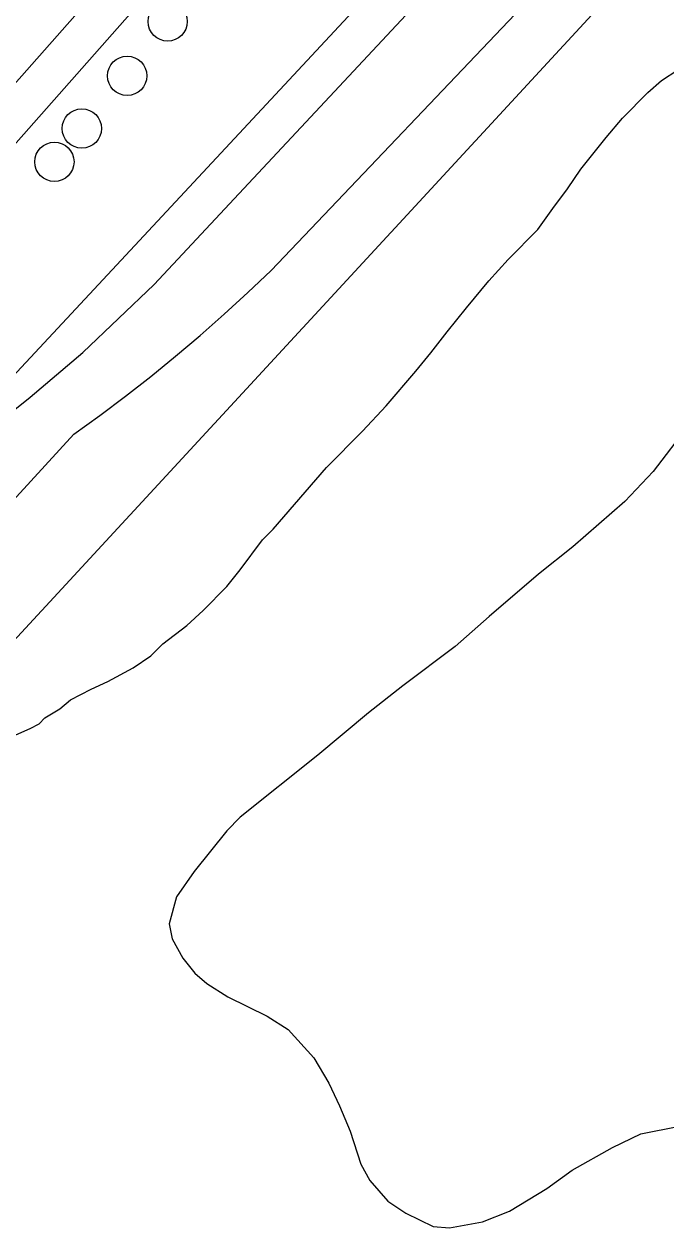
# Model space of a CAD drawing. Extents: x 3355724 to 3393621, y 594744 to 620174.
# Drawn here: x 3383802.3 to 3384041.5, y 617141.7 to 617590.2 of the extents above; entities that cross this region are included whole.
import ezdxf

# ---------------------------------------------------------------- set-up
doc = ezdxf.new("R2010")
doc.units = 0
for name, color, linetype in [('V-DOMW-TANK', 7, 'Continuous'), ('V-RAIL-TRAK', 7, 'Continuous'), ('V-ROAD-CNTR', 7, 'Continuous'), ('V-SITE-OTLN', 7, 'Continuous'), ('V-SITE-VEGE', 7, 'Continuous')]:
    doc.layers.add(name, color=color, linetype=linetype)

msp = doc.modelspace()

# ---------------------------------------------------------------- linework, layer by layer
at = {"layer": 'V-DOMW-TANK'}
for centre in [(3383855.79, 617591.16), (3383840.69, 617570.93), (3383823.83, 617551.34), (3383813.58, 617538.89)]:
    msp.add_circle(centre, 7.32, dxfattribs=at)
at = {"layer": 'V-RAIL-TRAK'}
for points in [[(3383676.25, 617348.27), (3383804.58, 617451.26), (3383824.13, 617467.89), (3383850.71, 617493.21), (3383878.84, 617523.26), (3384248.37, 617918.62), (3384554.57, 618253.83), (3384560.35, 618260.44), (3384565.96, 618267.18), (3384571.41, 618274.05), (3384576.7, 618281.04), (3384581.82, 618288.16), (3384586.78, 618295.4), (3384591.55, 618302.76), (3384596.16, 618310.23), (3384600.58, 618317.8), (3384605.48, 618326.21), (3384610.2, 618334.72), (3384614.72, 618343.34), (3384619.05, 618352.06), (3384623.18, 618360.87), (3384627.12, 618369.78), (3384630.14, 618377.05)], [(3383820.79, 617437.44), (3383830.5, 617444.42), (3383840.07, 617451.58), (3383849.5, 617458.93), (3383858.77, 617466.47), (3383867.9, 617474.19), (3383876.87, 617482.1), (3383885.68, 617490.18), (3383894.33, 617498.43), (3383995.12, 617604.39), (3384230.26, 617858.99)], [(3383791.05, 617451.49), (3383997.3, 617672.88)], [(3383820.79, 617437.44), (3383763.36, 617374.75)]]:
    msp.add_lwpolyline(points, dxfattribs=at)
at = {"layer": 'V-ROAD-CNTR'}
for points in [[(3382682.63, 618133.87), (3382622.05, 618080.38), (3382607.36, 618060.06), (3382602.28, 618042.52), (3382619.65, 618010.21), (3382652.38, 617944.36), (3382678.99, 617900.88), (3382700.99, 617872.78), (3382757.44, 617818.69), (3382845.13, 617737.69), (3383083.23, 617534.38), (3383170.21, 617460.16), (3383277.09, 617385.4), (3383343.39, 617342.16), (3383402.15, 617311.81), (3383445.13, 617298.27), (3383474.33, 617298.27), (3383510.77, 617302.71), (3383551.83, 617319.24), (3383586.33, 617340.35), (3383623.16, 617369.41), (3383864.51, 617642.46), (3384030.47, 617819.23)], [(3382597.14, 618020.41), (3382606.32, 618003.32), (3382639.24, 617937.1), (3382666.64, 617892.31), (3382689.84, 617862.69), (3382747.16, 617807.76), (3382835.17, 617726.47), (3383073.49, 617522.97), (3383161.02, 617448.28), (3383268.69, 617372.97), (3383335.83, 617329.18), (3383396.41, 617297.9), (3383442.82, 617283.27), (3383475.24, 617283.27), (3383514.54, 617288.06), (3383558.6, 617305.8), (3383594.92, 617328.02), (3383633.51, 617358.47), (3383875.6, 617632.36), (3384041.41, 617808.96)]]:
    msp.add_lwpolyline(points, dxfattribs=at)
at = {"layer": 'V-SITE-OTLN'}
msp.add_line((3384038.52, 617620.43), (3383775.85, 617335.98), dxfattribs=at)
at = {"layer": 'V-SITE-VEGE'}
for points in [[(3383770, 617312.52), (3383804.52, 617327.8), (3383807.86, 617329.5), (3383810.08, 617331.74), (3383815.64, 617335.13), (3383819.53, 617338.5), (3383827.32, 617342.45), (3383833.44, 617345.28), (3383842.9, 617350.36), (3383849.57, 617354.87), (3383854.02, 617359.36), (3383862.9, 617366.11), (3383869.01, 617371.73), (3383877.89, 617380.72), (3383882.87, 617386.89), (3383891.18, 617398.1), (3383895.07, 617402.03), (3383915.02, 617425.04), (3383928.34, 617438.52), (3383937.22, 617448.06), (3383948.3, 617460.96), (3383953.84, 617467.7), (3383959.93, 617475.55), (3383967.14, 617484.53), (3383975.45, 617494.62), (3383982.66, 617502.48), (3383993.76, 617513.71), (3383999.29, 617521.56), (3384004.83, 617528.85), (3384009.81, 617536.14), (3384019.23, 617547.92), (3384025.33, 617555.21), (3384034.76, 617564.75), (3384039.75, 617569.25), (3384045.87, 617573.2)], [(3384050.02, 617440.92), (3384036.72, 617423.54), (3384026.19, 617412.31), (3384006.75, 617395.45), (3383993.97, 617385.32), (3383975.64, 617369.58), (3383962.87, 617358.34), (3383943.42, 617343.71), (3383930.64, 617333.59), (3383911.76, 617317.84), (3383882.87, 617294.78), (3383877.88, 617289.73), (3383865.69, 617274.58), (3383859.05, 617265.05), (3383856.32, 617254.99), (3383857.46, 617249.41), (3383861.42, 617242.18), (3383865.91, 617236.62), (3383870.4, 617232.74), (3383878.25, 617227.77), (3383892.81, 617220.6), (3383900.65, 617215.62), (3383910.21, 617205.07), (3383915.84, 617195.61), (3383919.8, 617187.27), (3383923.77, 617177.8), (3383927.75, 617165.55), (3383931.13, 617159.42), (3383937.88, 617151.65), (3383944.6, 617147.22), (3383954.68, 617142.26), (3383960.83, 617141.74), (3383973.09, 617144.05), (3383983.12, 617148.01), (3383997.02, 617156.47), (3384006.47, 617163.23), (3384021.49, 617171.69), (3384032.07, 617176.78), (3384046.56, 617179.66)]]:
    msp.add_lwpolyline(points, dxfattribs=at)

doc.saveas('drawing.dxf')
